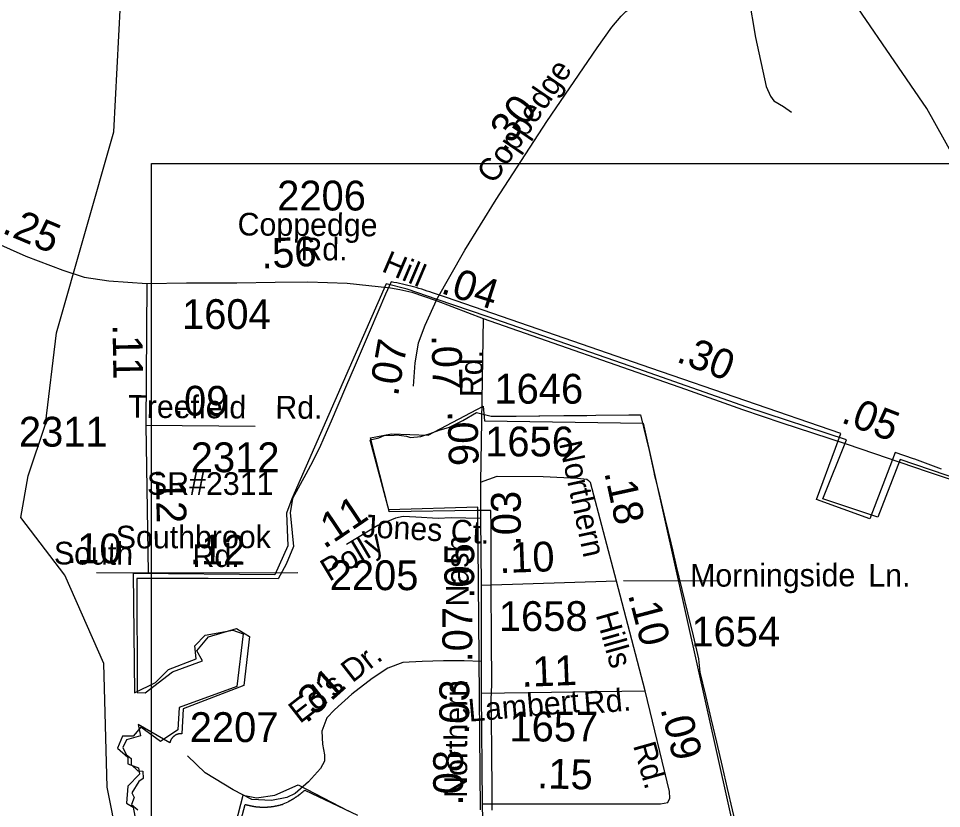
# Model space of a CAD drawing. Extents: x 2220236 to 2384410, y 720751 to 894131.
# Drawn here: x 2324842 to 2328710, y 821177 to 824490 of the extents above; entities that cross this region are included whole.
import ezdxf

# ---------------------------------------------------------------- set-up
doc = ezdxf.new("R2010")
doc.units = 0
doc.layers.add('Default', color=7, linetype='Continuous')

msp = doc.modelspace()

# ---------------------------------------------------------------- linework, layer by layer
at = {"layer": 'Default'}
for p, q in [((2325379.5, 823378.3), (2325375.7, 822783.8)), ((2326592.5, 823307.5), (2326789.1, 823231.4)), ((2326789.1, 823231.4), (2326777.6, 822545.9)), ((2325375.7, 822783.8), (2325385.8, 822166)), ((2325375.7, 822783.8), (2325833.6, 822780.8)), ((2326777.6, 822545.9), (2326778.5, 822392.8)), ((2326778.5, 822392.8), (2326780.3, 822112)), ((2325169.2, 822167.3), (2325385.8, 822166)), ((2325385.8, 822166), (2326013.2, 822167.4)), ((2327347.1, 822131), (2326780.3, 822112)), ((2326780.3, 822112), (2326780.8, 821793.8)), ((2327467.4, 821669.9), (2327347.1, 822131)), ((2326780.8, 821793.8), (2326781, 821660.4)), ((2326781, 821660.4), (2327467.4, 821669.9)), ((2326781, 821660.4), (2326785, 821196.6))]:
    msp.add_line(p, q, dxfattribs=at)
for points in [[(2324882.9, 822572.5), (2324955.9, 822788.8), (2325001.8, 823171.4), (2325241.9, 824014.9), (2325269.8, 824551), (2325317.8, 824717.1), (2325787, 825281.1), (2325892, 825548), (2325979.9, 825965.1), (2326060.9, 826175.2), (2326209, 826315.8), (2326308.8, 826352.7), (2326474.9, 826346.3), (2326625.9, 826280.4), (2326861.9, 826007.7), (2327005, 825934.8)], [(2329927.2, 820809.5), (2329933, 821649.9), (2329907, 821691.6), (2329913.9, 821800.1), (2329786, 822116.5), (2329799.9, 822333.8), (2329716, 822405.8), (2329373, 822578.8), (2329086.9, 822806.8), (2328977, 822966.3), (2328916.9, 823121.5), (2328861, 823696.8), (2328843.9, 823761.7), (2328647.9, 824111.5), (2328224.9, 824731), (2328082, 824895.8), (2327880, 825068), (2327777.9, 825234.5), (2327743, 825449.6)], [(2327866.1, 824770.6), (2327900.1, 824585.1), (2327930.1, 824409.5), (2327974.3, 824204), (2327992.5, 824164.3), (2328006.7, 824144.3), (2328047.1, 824120.8), (2328081.3, 824097.1)], [(2326592.5, 823307.5), (2326712.1, 823518.7), (2326843.7, 823730), (2327056.1, 824058.2), (2327266.8, 824366.3), (2327327.9, 824453), (2327367.2, 824499.5), (2327387, 824519.5), (2327488.3, 824590.7)], [(2325398.9, 823881.8), (2329807.7, 823881.8), (2329807.7, 815539.8), (2325398.9, 815539.8), (2325398.9, 823881.8)], [(2324152.1, 823812.5), (2324686.9, 823575.8), (2324872.5, 823492.5), (2325027.4, 823434), (2325117.2, 823405.5), (2325220.5, 823389.2), (2325379.5, 823378.3)], [(2328860, 822530.7), (2328535.9, 822640.7), (2328442.5, 822398.8), (2328211.8, 822475.8), (2328310.7, 822723.1), (2327893.2, 822860.5), (2327437.3, 823020), (2326805.6, 823239.8), (2326596.8, 823311.3), (2326470.5, 823355.3), (2326382.6, 823377.3), (2325987.1, 822475.8), (2325965.1, 822415.3), (2325970.6, 822277.9), (2325915.7, 822156.9), (2325322.4, 822162.4), (2325327.9, 821661.6), (2325415.8, 821705.5), (2325470.7, 821760.5), (2325586.1, 821804.5), (2325580.6, 821859.5), (2325624.5, 821903.4), (2325739.9, 821925.4), (2325783.8, 821908.9), (2325756.4, 821689), (2325514.7, 821601.1), (2325509.2, 821507.6), (2325437.8, 821458.2), (2325355.4, 821518.6), (2325322.4, 821480.2), (2325278.5, 821480.2), (2325256.5, 821430.7), (2325300.5, 821392.2), (2325300.5, 821364.7), (2325344.4, 821348.2), (2325349.9, 821320.7), (2325300.5, 821271.3), (2325295, 821199.8), (2325322.4, 821183.3), (2325333.4, 821122.9)], [(2328709.8, 822600), (2328698.2, 822604), (2328687, 822608.1), (2328675.8, 822612.1), (2328664.5, 822616.2), (2328653.2, 822620.4), (2328642, 822624.6), (2328630.8, 822628.9), (2328619.5, 822633.1), (2328608.2, 822637.4), (2328598.2, 822641.4), (2328591.5, 822644), (2328515.8, 822670.2), (2328493, 822611.2), (2328408.8, 822392.2), (2328185.5, 822473.4), (2328265.2, 822688.1), (2328287.8, 822748.9), (2327491.2, 823023.9), (2327020.2, 823186.4), (2326635.5, 823319.3), (2326577, 823339.1), (2326565.8, 823343.1), (2326554.5, 823346.9), (2326543, 823350.6), (2326531.5, 823354.2), (2326520, 823357.7), (2326508.5, 823361), (2326497, 823364.2), (2326485.5, 823367.3), (2326473.8, 823370.2), (2326462, 823373.1), (2326450.5, 823375.8), (2326438.8, 823378.4), (2326427, 823380.8), (2326415.2, 823383.1), (2326403.2, 823385.3), (2326380.5, 823333.6), (2326315.5, 823182.1), (2326252.8, 823036.2), (2326212, 822941.8), (2326151.8, 822801.6), (2326121.8, 822731.9), (2326103.2, 822688.9), (2326065.2, 822615.9), (2326046.2, 822579.4), (2325990, 822477.3), (2325981, 822416.7), (2325983.5, 822390.6), (2325994.8, 822276), (2325963.2, 822202.2), (2325929.8, 822140.6), (2325637.2, 822141), (2325485.2, 822141.2), (2325338, 822141.5), (2325339.8, 821663.3), (2325373, 821662.4), (2325487.2, 821749.9), (2325613.2, 821795.7), (2325590, 821838.9), (2325638.5, 821896.6), (2325756, 821931.8), (2325809.5, 821898.2), (2325786.8, 821693.1), (2325532.2, 821594.6), (2325526.8, 821490.9), (2325524.8, 821491), (2325523.2, 821491), (2325521.8, 821490.9), (2325520.2, 821490.8), (2325518.8, 821490.7), (2325517.2, 821490.5), (2325515.8, 821490.3), (2325514.2, 821490), (2325513, 821489.7), (2325511.5, 821489.4), (2325510, 821488.9), (2325508.8, 821488.5), (2325507.2, 821488), (2325506, 821487.5), (2325504.5, 821486.9), (2325503.2, 821486.3), (2325501.8, 821485.7), (2325500.5, 821485), (2325499.2, 821484.2), (2325498, 821483.5), (2325496.8, 821482.7), (2325495.5, 821481.9), (2325494.2, 821481), (2325493.2, 821480.1), (2325492, 821479.1), (2325491, 821478.1), (2325489.8, 821477.1), (2325488.8, 821476.1), (2325487.8, 821475), (2325486.8, 821473.9), (2325485.8, 821472.8), (2325485, 821471.6), (2325484, 821470.4), (2325483.2, 821469.2), (2325482.5, 821468), (2325481.8, 821466.7), (2325481, 821465.4), (2325480.2, 821464.1), (2325479.5, 821462.8), (2325479, 821461.4), (2325478.5, 821460.1), (2325477.8, 821458.7), (2325477.5, 821457.3), (2325477, 821455.9), (2325476.5, 821454.5), (2325476.2, 821452.9), (2325343, 821529.2), (2325353, 821482.6), (2325294.8, 821464.7), (2325279, 821432.8), (2325292.8, 821403), (2325314.2, 821387.4), (2325313.8, 821361.5), (2325342.8, 821335.8), (2325363.2, 821333.9), (2325364, 821303.4), (2325345.8, 821290.6), (2325316.8, 821243.4), (2325326.8, 821223.4), (2325315, 821193.9), (2325342.5, 821171.4)], [(2328709.8, 822600), (2328698.2, 822604), (2328687, 822608.1), (2328675.8, 822612.1), (2328664.5, 822616.2), (2328653.2, 822620.4), (2328642, 822624.6), (2328630.8, 822628.9), (2328619.5, 822633.1), (2328608.2, 822637.4), (2328598.2, 822641.4), (2328591.5, 822644), (2328515.8, 822670.2), (2328493, 822611.2), (2328408.8, 822392.2), (2328185.5, 822473.4), (2328265.2, 822688.1), (2328287.8, 822748.9), (2327491.2, 823023.9), (2327020.2, 823186.4), (2326635.5, 823319.3), (2326577, 823339.1), (2326565.8, 823343.1), (2326554.5, 823346.9), (2326543, 823350.6), (2326531.5, 823354.2), (2326520, 823357.7), (2326508.5, 823361), (2326497, 823364.2), (2326485.5, 823367.3), (2326473.8, 823370.2), (2326462, 823373.1), (2326450.5, 823375.8), (2326438.8, 823378.4), (2326427, 823380.8), (2326415.2, 823383.1), (2326403.2, 823385.3), (2326380.5, 823333.6), (2326315.5, 823182.1), (2326252.8, 823036.2), (2326212, 822941.8), (2326151.8, 822801.6), (2326121.8, 822731.9), (2326103.2, 822688.9), (2326065.2, 822615.9), (2326046.2, 822579.4), (2325990, 822477.3), (2325981, 822416.7), (2325983.5, 822390.6), (2325994.8, 822276), (2325963.2, 822202.2), (2325929.8, 822140.6), (2325637.2, 822141), (2325485.2, 822141.2), (2325338, 822141.5), (2325339.8, 821663.3), (2325373, 821662.4), (2325487.2, 821749.9), (2325613.2, 821795.7), (2325590, 821838.9), (2325638.5, 821896.6), (2325756, 821931.8), (2325809.5, 821898.2), (2325786.8, 821693.1), (2325532.2, 821594.6), (2325526.8, 821490.9), (2325524.8, 821491), (2325523.2, 821491), (2325521.8, 821490.9), (2325520.2, 821490.8), (2325518.8, 821490.7), (2325517.2, 821490.5), (2325515.8, 821490.3), (2325514.2, 821490), (2325513, 821489.7), (2325511.5, 821489.4), (2325510, 821488.9), (2325508.8, 821488.5), (2325507.2, 821488), (2325506, 821487.5), (2325504.5, 821486.9), (2325503.2, 821486.3), (2325501.8, 821485.7), (2325500.5, 821485), (2325499.2, 821484.2), (2325498, 821483.5), (2325496.8, 821482.7), (2325495.5, 821481.9), (2325494.2, 821481), (2325493.2, 821480.1), (2325492, 821479.1), (2325491, 821478.1), (2325489.8, 821477.1), (2325488.8, 821476.1), (2325487.8, 821475), (2325486.8, 821473.9), (2325485.8, 821472.8), (2325485, 821471.6), (2325484, 821470.4), (2325483.2, 821469.2), (2325482.5, 821468), (2325481.8, 821466.7), (2325481, 821465.4), (2325480.2, 821464.1), (2325479.5, 821462.8), (2325479, 821461.4), (2325478.5, 821460.1), (2325477.8, 821458.7), (2325477.5, 821457.3), (2325477, 821455.9), (2325476.5, 821454.5), (2325476.2, 821452.9), (2325343, 821529.2), (2325353, 821482.6), (2325294.8, 821464.7), (2325279, 821432.8), (2325292.8, 821403), (2325314.2, 821387.4), (2325313.8, 821361.5), (2325342.8, 821335.8), (2325363.2, 821333.9), (2325364, 821303.4), (2325345.8, 821290.6), (2325316.8, 821243.4), (2325326.8, 821223.4), (2325315, 821193.9), (2325342.5, 821171.4)], [(2325379.5, 823378.3), (2325546.7, 823381), (2325756.7, 823381), (2325917.9, 823384.1), (2326053.9, 823385.7), (2326219.8, 823379.5), (2326400.3, 823360.6), (2326439.9, 823353.9), (2326490, 823342.3), (2326592.5, 823307.5)], [(2326592.5, 823307.5), (2326545.2, 823202.8), (2326517.1, 823127.8), (2326502.1, 823045.4), (2326496.5, 822948)], [(2326789.1, 823231.4), (2327637.3, 822934.9), (2327875.2, 822850.5), (2328041, 822794.8), (2328169.5, 822752.6), (2328314.2, 822704.3), (2328649.4, 822590), (2328836, 822528)], [(2326778.1, 821172.3), (2326767.1, 822440.5), (2326393.6, 822429.5), (2326316.7, 822731.8), (2326404.6, 822748.3), (2326558.4, 822742.8), (2326789.1, 822863.8), (2326794.6, 822803.3), (2327459.3, 822792.3), (2327860.2, 820994.8)], [(2326826.5, 821170.6), (2326827, 821232.2), (2326825, 821434.4), (2326823.2, 821635.2), (2326824.8, 821696.2), (2326824, 821896.2), (2326823.2, 822096.8), (2326823.2, 822157.8), (2326822, 822356.4), (2326821.8, 822427.2), (2326763, 822426.4), (2326395.2, 822421.2), (2326394.8, 822423.8), (2326315.5, 822721.9), (2326322.5, 822723.7), (2326352.5, 822731.6), (2326374.2, 822741.4), (2326416.2, 822743.2), (2326427.8, 822743.9), (2326446.8, 822741.6), (2326467.5, 822738.5), (2326484, 822732.9), (2326527.5, 822737.6), (2326548.5, 822743.7), (2326567, 822749), (2326605, 822763.6), (2326648, 822776.7), (2326703.2, 822803.7), (2326761.5, 822837.4), (2326822.8, 822821.6), (2326909.8, 822822.4), (2326927.2, 822822.6), (2327021.8, 822823.5), (2327027.2, 822823.6), (2327127, 822824.5), (2327153.2, 822824.8), (2327223.8, 822825.4), (2327260.5, 822825.8), (2327400, 822827.2), (2327448.8, 822827.6), (2327484.2, 822677.8), (2327505.8, 822581.9), (2327506.2, 822579.2), (2327511.2, 822558.6), (2327528.8, 822484.4), (2327551.5, 822388.9), (2327575, 822291.1), (2327579, 822274.4), (2327598.2, 822193.6), (2327621.8, 822095.9), (2327645.2, 821997.9), (2327668.5, 821901.1), (2327691.5, 821804.5), (2327697.2, 821749.2), (2327720.2, 821651.1), (2327742.8, 821555.2), (2327766.2, 821455.3), (2327790, 821354), (2327812, 821260.7), (2327874.5, 820993.4)], [(2326826.5, 821170.6), (2326827, 821232.2), (2326825, 821434.4), (2326823.2, 821635.2), (2326824.8, 821696.2), (2326824, 821896.2), (2326823.2, 822096.8), (2326823.2, 822157.8), (2326822, 822356.4), (2326821.8, 822427.2), (2326763, 822426.4), (2326395.2, 822421.2), (2326394.8, 822423.8), (2326315.5, 822721.9), (2326322.5, 822723.7), (2326352.5, 822731.6), (2326374.2, 822741.4), (2326416.2, 822743.2), (2326427.8, 822743.9), (2326446.8, 822741.6), (2326467.5, 822738.5), (2326484, 822732.9), (2326527.5, 822737.6), (2326548.5, 822743.7), (2326567, 822749), (2326605, 822763.6), (2326648, 822776.7), (2326703.2, 822803.7), (2326761.5, 822837.4), (2326822.8, 822821.6), (2326909.8, 822822.4), (2326927.2, 822822.6), (2327021.8, 822823.5), (2327027.2, 822823.6), (2327127, 822824.5), (2327153.2, 822824.8), (2327223.8, 822825.4), (2327260.5, 822825.8), (2327400, 822827.2), (2327448.8, 822827.6), (2327484.2, 822677.8), (2327505.8, 822581.9), (2327506.2, 822579.2), (2327511.2, 822558.6), (2327528.8, 822484.4), (2327551.5, 822388.9), (2327575, 822291.1), (2327579, 822274.4), (2327598.2, 822193.6), (2327621.8, 822095.9), (2327645.2, 821997.9), (2327668.5, 821901.1), (2327691.5, 821804.5), (2327697.2, 821749.2), (2327720.2, 821651.1), (2327742.8, 821555.2), (2327766.2, 821455.3), (2327790, 821354), (2327812, 821260.7), (2327874.5, 820993.4)], [(2325376.4, 820760.7), (2325359.9, 820875.5), (2325258, 821042), (2325213.9, 821266.6), (2325199.9, 821784.6), (2325036.9, 822155.5), (2324851.9, 822397.3), (2324882.9, 822572.5)], [(2326777.6, 822545.9), (2326848.2, 822570.3), (2327039.9, 822569), (2327184, 822562.2), (2327223.4, 822558.1), (2327230.7, 822552.4)], [(2327347.1, 822131), (2327238.4, 822544.5), (2327230.7, 822552.4)], [(2326778.5, 822392.8), (2326655.3, 822396.5), (2326600.2, 822392.6), (2326507.1, 822399.1), (2326453.3, 822401.8), (2326421.8, 822395.2), (2326348.3, 822363.7), (2326215.9, 822284.6)], [(2327377.6, 822132.8), (2327776.5, 822131.9)], [(2326780.8, 821793.8), (2326709.2, 821796.9), (2326623.1, 821796.9), (2326533.2, 821793.2), (2326452.6, 821789.4), (2326389, 821765.1), (2326323.4, 821722), (2326239.2, 821656.4), (2326166.1, 821590.9), (2326134.3, 821557.1), (2326113.7, 821500.9), (2326115.6, 821446.6), (2326124.9, 821401.6), (2326124.9, 821375.4), (2326108.1, 821345.4), (2326057.5, 821289.2), (2326001.4, 821240.5), (2325965.8, 821223.7), (2325902.1, 821210.5), (2325819.7, 821214.3), (2325741.1, 821255.5), (2325625, 821326.7), (2325550.1, 821397.9)], [(2327562.6, 821202), (2327570.7, 821221.1), (2327569.3, 821248.3), (2327467.4, 821669.9)], [(2325712.4, 820957.9), (2325783.8, 821232.8), (2325838.8, 821221.8), (2325915.7, 821232.8), (2326014.6, 821276.8), (2326223.3, 821166.8)], [(2325725.8, 820948), (2325792.5, 821194.6), (2325795.2, 821193.7), (2325796.8, 821193.2), (2325798, 821192.9), (2325799.5, 821192.5), (2325801, 821192.1), (2325802.2, 821191.7), (2325805.2, 821190.9), (2325806.8, 821190.6), (2325808, 821190.2), (2325809.5, 821189.9), (2325811, 821189.6), (2325812.5, 821189.2), (2325813.8, 821188.9), (2325815.2, 821188.6), (2325816.8, 821188.3), (2325818.2, 821188), (2325819.8, 821187.8), (2325821, 821187.4), (2325824, 821186.9), (2325827, 821186.4), (2325828.5, 821186.2), (2325829.8, 821186), (2325831.2, 821185.8), (2325832.8, 821185.6), (2325834.2, 821185.3), (2325835.8, 821185.1), (2325837.2, 821184.9), (2325838.8, 821184.8), (2325840, 821184.6), (2325841.5, 821184.4), (2325843, 821184.3), (2325844.5, 821184.1), (2325846, 821184), (2325847.5, 821183.9), (2325849, 821183.8), (2325850.5, 821183.7), (2325851.8, 821183.6), (2325853.2, 821183.4), (2325854.8, 821183.4), (2325856.2, 821183.3), (2325857.8, 821183.2), (2325859.2, 821183.2), (2325860.8, 821183.1), (2325862.2, 821183.1), (2325863.8, 821183.1), (2325865.2, 821183), (2325874, 821183), (2325875.5, 821183.1), (2325877, 821183.1), (2325878.5, 821183.1), (2325880, 821183.2), (2325881.5, 821183.2), (2325883, 821183.3), (2325884.2, 821183.4), (2325885.8, 821183.5), (2325887.2, 821183.6), (2325888.8, 821183.7), (2325890.2, 821183.8), (2325891.8, 821183.9), (2325893.2, 821184.1), (2325894.8, 821184.2), (2325896.2, 821184.3), (2325897.5, 821184.5), (2325899, 821184.7), (2325900.5, 821184.8), (2325902, 821185), (2325903.5, 821185.2), (2325905, 821185.4), (2325906.5, 821185.6), (2325907.8, 821185.8), (2325909.2, 821186.1), (2325910.8, 821186.2), (2325913.8, 821186.8), (2325915.2, 821187), (2325916.5, 821187.2), (2325918, 821187.6), (2325919.5, 821187.8), (2325921, 821188.1), (2325922.5, 821188.4), (2325923.8, 821188.7), (2325925.2, 821189), (2325926.8, 821189.3), (2325928.2, 821189.7), (2325929.5, 821190), (2325931, 821190.4), (2325932.5, 821190.7), (2325934, 821191.1), (2325935.2, 821191.4), (2325939.8, 821192.6), (2325941, 821193), (2325942.5, 821193.4), (2325944, 821193.8), (2325945.2, 821194.2), (2325946.8, 821194.7), (2325951.2, 821196.6), (2325972.5, 821205.9), (2325973.8, 821206.6), (2325975, 821207.3), (2325976.2, 821208), (2325977.5, 821208.7), (2325979, 821209.4), (2325980.2, 821210.1), (2325981.5, 821210.9), (2325982.8, 821211.6), (2325984, 821212.4), (2325985.2, 821213.1), (2325986.5, 821213.8), (2325987.8, 821214.6), (2325989, 821215.4), (2325990.5, 821216.1), (2325991.8, 821216.9), (2325993, 821217.7), (2325994.2, 821218.4), (2325995.5, 821219.2), (2325996.8, 821220), (2325998, 821220.8), (2325999.2, 821221.6), (2326000.5, 821222.4), (2326001.5, 821223.2), (2326002.8, 821224.1), (2326004, 821224.9), (2326005.2, 821225.7), (2326006.5, 821226.5), (2326007.8, 821227.4), (2326009, 821228.2), (2326010.2, 821229.1), (2326011.5, 821229.9), (2326012.5, 821230.8), (2326016.2, 821233.4), (2326017.2, 821234.2), (2326021, 821236.9), (2326022, 821237.8), (2326023.2, 821238.7), (2326024.5, 821239.6), (2326025.5, 821240.5), (2326026.8, 821241.4), (2326028, 821242.4), (2326029, 821243.2), (2326030.2, 821244.2), (2326031.2, 821245.1), (2326032.5, 821246.1), (2326033.5, 821247), (2326034.8, 821248), (2326036, 821248.9), (2326037, 821249.9), (2326038.2, 821250.9), (2326039.2, 821251.8), (2326040.2, 821252.8), (2326041.5, 821253.8), (2326262.8, 821149.8)], [(2325725.8, 820948), (2325792.5, 821194.6), (2325795.2, 821193.7), (2325796.8, 821193.2), (2325798, 821192.9), (2325799.5, 821192.5), (2325801, 821192.1), (2325802.2, 821191.7), (2325805.2, 821190.9), (2325806.8, 821190.6), (2325808, 821190.2), (2325809.5, 821189.9), (2325811, 821189.6), (2325812.5, 821189.2), (2325813.8, 821188.9), (2325815.2, 821188.6), (2325816.8, 821188.3), (2325818.2, 821188), (2325819.8, 821187.8), (2325821, 821187.4), (2325824, 821186.9), (2325827, 821186.4), (2325828.5, 821186.2), (2325829.8, 821186), (2325831.2, 821185.8), (2325832.8, 821185.6), (2325834.2, 821185.3), (2325835.8, 821185.1), (2325837.2, 821184.9), (2325838.8, 821184.8), (2325840, 821184.6), (2325841.5, 821184.4), (2325843, 821184.3), (2325844.5, 821184.1), (2325846, 821184), (2325847.5, 821183.9), (2325849, 821183.8), (2325850.5, 821183.7), (2325851.8, 821183.6), (2325853.2, 821183.4), (2325854.8, 821183.4), (2325856.2, 821183.3), (2325857.8, 821183.2), (2325859.2, 821183.2), (2325860.8, 821183.1), (2325862.2, 821183.1), (2325863.8, 821183.1), (2325865.2, 821183), (2325874, 821183), (2325875.5, 821183.1), (2325877, 821183.1), (2325878.5, 821183.1), (2325880, 821183.2), (2325881.5, 821183.2), (2325883, 821183.3), (2325884.2, 821183.4), (2325885.8, 821183.5), (2325887.2, 821183.6), (2325888.8, 821183.7), (2325890.2, 821183.8), (2325891.8, 821183.9), (2325893.2, 821184.1), (2325894.8, 821184.2), (2325896.2, 821184.3), (2325897.5, 821184.5), (2325899, 821184.7), (2325900.5, 821184.8), (2325902, 821185), (2325903.5, 821185.2), (2325905, 821185.4), (2325906.5, 821185.6), (2325907.8, 821185.8), (2325909.2, 821186.1), (2325910.8, 821186.2), (2325913.8, 821186.8), (2325915.2, 821187), (2325916.5, 821187.2), (2325918, 821187.6), (2325919.5, 821187.8), (2325921, 821188.1), (2325922.5, 821188.4), (2325923.8, 821188.7), (2325925.2, 821189), (2325926.8, 821189.3), (2325928.2, 821189.7), (2325929.5, 821190), (2325931, 821190.4), (2325932.5, 821190.7), (2325934, 821191.1), (2325935.2, 821191.4), (2325939.8, 821192.6), (2325941, 821193), (2325942.5, 821193.4), (2325944, 821193.8), (2325945.2, 821194.2), (2325946.8, 821194.7), (2325951.2, 821196.6), (2325972.5, 821205.9), (2325973.8, 821206.6), (2325975, 821207.3), (2325976.2, 821208), (2325977.5, 821208.7), (2325979, 821209.4), (2325980.2, 821210.1), (2325981.5, 821210.9), (2325982.8, 821211.6), (2325984, 821212.4), (2325985.2, 821213.1), (2325986.5, 821213.8), (2325987.8, 821214.6), (2325989, 821215.4), (2325990.5, 821216.1), (2325991.8, 821216.9), (2325993, 821217.7), (2325994.2, 821218.4), (2325995.5, 821219.2), (2325996.8, 821220), (2325998, 821220.8), (2325999.2, 821221.6), (2326000.5, 821222.4), (2326001.5, 821223.2), (2326002.8, 821224.1), (2326004, 821224.9), (2326005.2, 821225.7), (2326006.5, 821226.5), (2326007.8, 821227.4), (2326009, 821228.2), (2326010.2, 821229.1), (2326011.5, 821229.9), (2326012.5, 821230.8), (2326016.2, 821233.4), (2326017.2, 821234.2), (2326021, 821236.9), (2326022, 821237.8), (2326023.2, 821238.7), (2326024.5, 821239.6), (2326025.5, 821240.5), (2326026.8, 821241.4), (2326028, 821242.4), (2326029, 821243.2), (2326030.2, 821244.2), (2326031.2, 821245.1), (2326032.5, 821246.1), (2326033.5, 821247), (2326034.8, 821248), (2326036, 821248.9), (2326037, 821249.9), (2326038.2, 821250.9), (2326039.2, 821251.8), (2326040.2, 821252.8), (2326041.5, 821253.8), (2326262.8, 821149.8)], [(2326785, 821196.6), (2327532.6, 821196.6), (2327562.6, 821202)], [(2326785, 821196.6), (2326799.3, 820516.5), (2326800.9, 820047)]]:
    msp.add_lwpolyline(points, dxfattribs=at)

# ---------------------------------------------------------------- texts
for s, height, rotation, p in [('Coppedge', 95, 55.6332, (2326834.2, 823791.7)), ('.30', 125, 52.1383, (2326878.1, 823923)), ('.25', 125, 337.0587, (2324768.6, 823592.5)), ('Coppedge', 95, 359.6255, (2325759.9, 823579.9)), ('.56', 125, 2.928, (2325861.4, 823440.7)), ('Rd.', 95, 359.6255, (2326023.1, 823476.1)), ('Hill', 95, 336.8747, (2326359.3, 823431.1)), ('.04', 125, 342.1263, (2326607, 823339.3)), ('.11', 125, 270.934, (2325236.1, 823207.3)), ('.07', 125, 79.6993, (2326431.6, 822902.2)), ('.07', 125, 271.5101, (2326572.5, 823162.3)), ('.30', 125, 338.8376, (2327593.8, 823052.2)), ('Rd.', 95, 89.6006, (2326786.4, 822901.7)), ('.09', 125, 359.6255, (2325488.8, 822825.1)), ('Treefield', 95, 359.6255, (2325301.8, 822815.6)), ('Rd.', 95, 359.6255, (2325918, 822812.4)), ('.05', 125, 338.8376, (2328284.1, 822797.9)), ('.06', 125, 271.5101, (2326639.9, 822844.3)), ('Northern', 95, 282.1493, (2327106.7, 822708.1)), ('.12', 125, 270.9341, (2325417.6, 822604.7)), ('.18', 125, 282.328, (2327295.9, 822586)), ('.03', 125, 89.9378, (2326946.5, 822276.4)), ('.11', 125, 33.9252, (2326123.1, 822263.3)), ('Jones Ct.', 95, 356.8477, (2326277.3, 822315.8)), ('Southbrook', 95, 0.1318, (2325249.9, 822267.6)), ('.10', 125, 359.4691, (2325041.3, 822206.7)), ('.12', 125, 359.4691, (2325559.9, 822201.3)), ('Polly', 95, 30.8376, (2326144.3, 822126.7)), ('Nash', 95, 89.9382, (2326727.9, 822024.2)), ('South', 95, 359.6472, (2324990.4, 822200.8)), ('Rd.', 95, 0.1318, (2325571.4, 822189.5)), ('.05', 125, 89.9378, (2326751.4, 822057.1)), ('.10', 125, 1.9874, (2326857.9, 822164.3)), ('Morningside', 95, 0.1318, (2327656.2, 822107.2)), ('Ln.', 95, 0.1318, (2328402.9, 822107.5)), ('.10', 125, 284.6727, (2327395.2, 822074)), ('.07', 125, 89.9377, (2326743.1, 821789.7)), ('Hills', 95, 285.7569, (2327259.6, 821989.3)), ("Ed's Dr.", 95, 37.887, (2326021.2, 821530.6)), ('.11', 125, 2.2242, (2326951.2, 821686.7)), ('.31', 125, 41.9182, (2326047.6, 821531.1)), ('.03', 125, 89.9377, (2326730.4, 821486.5)), ('Northern', 95, 89.9379, (2326721.9, 821221.8)), ('Lambert', 95, 5.0169, (2326730.2, 821540.9)), ('Rd.', 95, 5.0169, (2327214.5, 821571.6)), ('.09', 125, 284.4335, (2327530.9, 821595.1)), ('Rd.', 95, 285.7569, (2327416.6, 821441.9)), ('.08', 125, 89.9382, (2326704.6, 821189.9)), ('.15', 125, 358.6767, (2327014.6, 821262.2))]:
    msp.add_text(s, height=height, rotation=rotation, dxfattribs=at).set_placement(p)
for s, height, p in [('2206', 125, (2325926, 823684.5)), ('1604', 125, (2325527.3, 823187.7)), ('1646', 125, (2326836.3, 822874.7)), ('2311', 125, (2324843.9, 822694.5)), ('1656', 125, (2326797.5, 822653.4)), ('2312', 125, (2325564, 822587.3)), ('SR#2311', 95, (2325380.6, 822492.1)), ('2205', 125, (2326146.1, 822092.7)), ('1658', 125, (2326854.8, 821921.5)), ('1654', 125, (2327661.4, 821856.8)), ('2207', 125, (2325559.8, 821455.9)), ('1657', 125, (2326899.2, 821458.2))]:
    msp.add_text(s, height=height, dxfattribs=at).set_placement(p)

doc.saveas('drawing.dxf')
